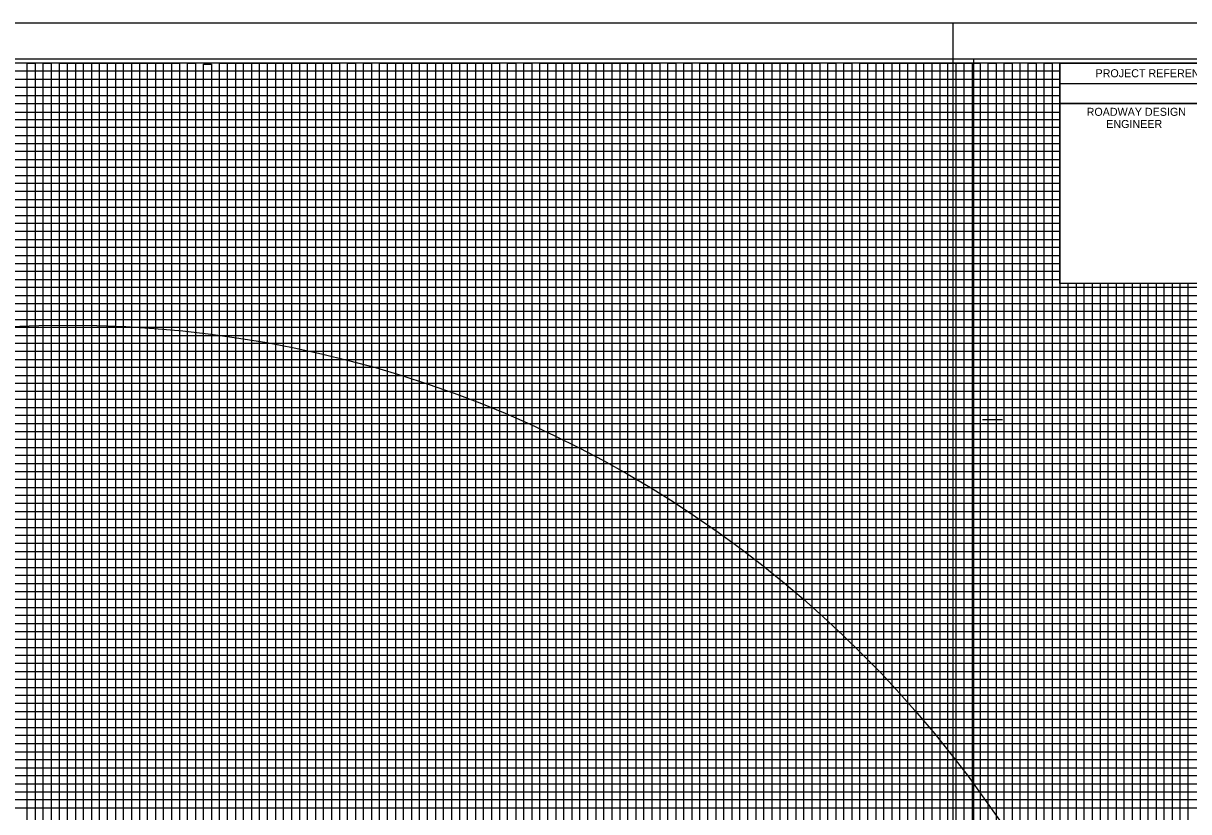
# Model space of a CAD drawing. Extents: x 2345490 to 2436403, y 465165 to 573888.
# Drawn here: x 2417098 to 2417826, y 545413 to 545906 of the extents above; entities that cross this region are included whole.
import ezdxf

# ---------------------------------------------------------------- set-up
doc = ezdxf.new("R2010")
doc.units = 0
for name, color, linetype in [('Old_Level_18', 7, 'Continuous'), ('Old_Level_40', 7, 'Continuous'), ('Old_Level_41', 7, 'Continuous'), ('Old_Level_42', 7, 'Continuous'), ('Old_Level_43', 7, 'Continuous'), ('Old_Level_44', 7, 'Continuous'), ('Old_Level_50', 7, 'Continuous'), ('Old_Level_51', 7, 'Continuous'), ('Old_Level_62', 7, 'Continuous')]:
    doc.layers.add(name, color=color, linetype=linetype)

msp = doc.modelspace()

# ---------------------------------------------------------------- linework, layer by layer
at = {"layer": 'Old_Level_18'}
msp.add_lwpolyline([(2417945.325, 545880.52975), (2416445.325, 545880.52975), (2416445.325, 544830.52975), (2417945.325, 544830.52975)], close=True, dxfattribs=at)
at = {"layer": 'Old_Level_40'}
msp.add_line((2417745.275, 545867.97975), (2417945.325, 545867.97975), dxfattribs=at)
for points in [[(2417745.275, 545880.52975), (2417945.325, 545880.52975), (2417945.325, 545855.47975), (2417745.275, 545855.47975)], [(2417745.275, 545855.47975), (2417845.325, 545855.47975), (2417845.325, 545742.97975), (2417745.275, 545742.97975)]]:
    msp.add_lwpolyline(points, close=True, dxfattribs=at)
at = {"layer": 'Old_Level_41'}
msp.add_line((2417696.825, 545658.02975), (2417709.325, 545658.02975), dxfattribs=at)
for points in [[(2417120.325, 544855.52975), (2417120.325, 545880.52975), (2417170.325, 545880.52975), (2417170.325, 544855.52975)], [(2417145.325, 544855.52975), (2417145.325, 545880.52975), (2417195.325, 545880.52975), (2417195.325, 544855.52975)], [(2417220.325, 544855.52975), (2417220.325, 545880.52975), (2417270.325, 545880.52975), (2417270.325, 544855.52975)], [(2417245.325, 544855.52975), (2417245.325, 545880.52975), (2417295.325, 545880.52975), (2417295.325, 544855.52975)], [(2417320.325, 544855.52975), (2417320.325, 545880.52975), (2417370.325, 545880.52975), (2417370.325, 544855.52975)], [(2417345.325, 544855.52975), (2417345.325, 545880.52975), (2417395.325, 545880.52975), (2417395.325, 544855.52975)], [(2417420.325, 544855.52975), (2417420.325, 545880.52975), (2417470.325, 545880.52975), (2417470.325, 544855.52975)], [(2417445.325, 544855.52975), (2417445.325, 545880.52975), (2417495.325, 545880.52975), (2417495.325, 544855.52975)], [(2417520.325, 544855.52975), (2417520.325, 545880.52975), (2417570.325, 545880.52975), (2417570.325, 544855.52975)], [(2417545.325, 544855.52975), (2417545.325, 545880.52975), (2417595.325, 545880.52975), (2417595.325, 544855.52975)], [(2417620.325, 544855.52975), (2417620.325, 545880.52975), (2417670.325, 545880.52975), (2417670.325, 544855.52975)], [(2417645.325, 544855.52975), (2417645.325, 545880.52975), (2417695.325, 545880.52975), (2417695.325, 544855.52975)], [(2417720.325, 544855.52975), (2417720.325, 545880.52975)], [(2417745.325, 544855.52975), (2417745.325, 545880.52975), (2417771.625, 545880.52975)], [(2416445.325, 545830.52975), (2417745.275, 545830.52975)], [(2417745.275, 545780.52975), (2416445.325, 545780.52975), (2416445.325, 545730.47975), (2417945.325, 545730.47975)], [(2417945.325, 545705.52975), (2416445.325, 545705.52975), (2416445.325, 545755.52975), (2417745.275, 545755.52975)], [(2417770.325, 545742.97975), (2417770.325, 544855.52975), (2417820.325, 544855.52975), (2417820.325, 545742.97975)], [(2417945.325, 545680.52975), (2416445.325, 545680.52975), (2416445.325, 545630.52975), (2417945.325, 545630.52975)], [(2417945.325, 545605.52975), (2416445.325, 545605.52975), (2416445.325, 545655.52975), (2417945.325, 545655.52975)], [(2417945.325, 545580.52975), (2416445.325, 545580.52975), (2416445.325, 545530.52975), (2417945.325, 545530.52975)], [(2417945.325, 545480.52975), (2416445.325, 545480.52975), (2416445.325, 545430.52975), (2417945.325, 545430.52975)]]:
    msp.add_lwpolyline(points, dxfattribs=at)
at = {"layer": 'Old_Level_42'}
for points in [[(2417745.275, 545805.52975), (2416445.425, 545805.52975), (2416445.425, 545855.47975), (2417745.275, 545855.47975)], [(2417795.325, 545742.97975), (2417795.325, 544855.52975), (2417845.325, 544855.52975), (2417845.325, 545742.97975)], [(2417945.325, 545505.52975), (2416445.325, 545505.52975), (2416445.325, 545555.52975), (2417945.325, 545555.52975)], [(2417945.325, 545405.52975), (2416445.325, 545405.52975), (2416445.325, 545455.52975), (2417945.325, 545455.52975)]]:
    msp.add_lwpolyline(points, dxfattribs=at)
at = {"layer": 'Old_Level_43'}
for p, q in [((2417895.325, 545700.52975), (2416495.325, 545700.52975)), ((2416495.325, 545695.52975), (2417895.325, 545695.52975)), ((2417895.325, 545675.52975), (2416495.325, 545675.52975))]:
    msp.add_line(p, q, dxfattribs=at)
for points in [[(2417100.325, 544855.52975), (2417100.325, 545880.52975), (2417105.325, 545880.52975), (2417105.325, 544855.52975)], [(2417110.325, 544855.52975), (2417110.325, 545880.52975), (2417115.325, 545880.52975), (2417115.325, 544855.52975)], [(2417125.325, 544855.52975), (2417125.325, 545880.52975), (2417130.325, 545880.52975), (2417130.325, 544855.52975)], [(2417135.325, 544855.52975), (2417135.325, 545880.52975), (2417140.325, 545880.52975), (2417140.325, 544855.52975)], [(2417150.325, 544855.52975), (2417150.325, 545880.52975), (2417155.325, 545880.52975), (2417155.325, 544855.52975)], [(2417160.325, 544855.52975), (2417160.325, 545880.52975), (2417165.325, 545880.52975), (2417165.325, 544855.52975)], [(2417175.325, 544855.52975), (2417175.325, 545880.52975), (2417180.325, 545880.52975), (2417180.325, 544855.52975)], [(2417185.325, 544855.52975), (2417185.325, 545880.52975), (2417190.325, 545880.52975), (2417190.325, 544855.52975)], [(2417200.325, 544855.52975), (2417200.325, 545880.52975), (2417205.325, 545880.52975), (2417205.325, 544855.52975)], [(2417210.325, 544855.52975), (2417210.325, 545879.92975), (2417215.325, 545879.92975), (2417215.325, 544855.52975)], [(2417225.325, 544855.52975), (2417225.325, 545880.52975), (2417230.325, 545880.52975), (2417230.325, 544855.52975)], [(2417235.325, 544855.52975), (2417235.325, 545880.52975), (2417240.325, 545880.52975), (2417240.325, 544855.52975)], [(2417250.325, 544855.52975), (2417250.325, 545880.52975), (2417255.325, 545880.52975), (2417255.325, 544855.52975)], [(2417260.325, 544855.52975), (2417260.325, 545880.52975), (2417265.325, 545880.52975), (2417265.325, 544855.52975)], [(2417275.325, 544855.52975), (2417275.325, 545880.52975), (2417280.325, 545880.52975), (2417280.325, 544855.52975)], [(2417285.325, 544855.52975), (2417285.325, 545880.52975), (2417290.325, 545880.52975), (2417290.325, 544855.52975)], [(2417300.325, 544855.52975), (2417300.325, 545880.52975), (2417305.325, 545880.52975), (2417305.325, 544855.52975)], [(2417310.325, 544855.52975), (2417310.325, 545880.52975), (2417315.325, 545880.52975), (2417315.325, 544855.52975)], [(2417325.325, 544855.52975), (2417325.325, 545880.52975), (2417330.325, 545880.52975), (2417330.325, 544855.52975)], [(2417335.325, 544855.52975), (2417335.325, 545880.52975), (2417340.325, 545880.52975), (2417340.325, 544855.52975)], [(2417350.325, 544855.52975), (2417350.325, 545880.52975), (2417355.325, 545880.52975), (2417355.325, 544855.52975)], [(2417360.325, 544855.52975), (2417360.325, 545880.52975), (2417365.325, 545880.52975), (2417365.325, 544855.52975)], [(2417375.325, 544855.52975), (2417375.325, 545880.52975), (2417380.325, 545880.52975), (2417380.325, 544855.52975)], [(2417385.325, 544855.52975), (2417385.325, 545880.52975), (2417390.325, 545880.52975), (2417390.325, 544855.52975)], [(2417400.325, 544855.52975), (2417400.325, 545880.52975), (2417405.325, 545880.52975), (2417405.325, 544855.52975)], [(2417410.325, 544855.52975), (2417410.325, 545880.52975), (2417415.325, 545880.52975), (2417415.325, 544855.52975)], [(2417425.325, 544855.52975), (2417425.325, 545880.52975), (2417430.325, 545880.52975), (2417430.325, 544855.52975)], [(2417435.325, 544855.52975), (2417435.325, 545880.52975), (2417440.325, 545880.52975), (2417440.325, 544855.52975)], [(2417450.325, 544855.52975), (2417450.325, 545880.52975), (2417455.325, 545880.52975), (2417455.325, 544855.52975)], [(2417460.325, 544855.52975), (2417460.325, 545880.52975), (2417465.325, 545880.52975), (2417465.325, 544855.52975)], [(2417475.325, 544855.52975), (2417475.325, 545880.52975), (2417480.325, 545880.52975), (2417480.325, 544855.52975)], [(2417485.325, 544855.52975), (2417485.325, 545880.52975), (2417490.325, 545880.52975), (2417490.325, 544855.52975)], [(2417500.325, 544855.52975), (2417500.325, 545880.52975), (2417505.325, 545880.52975), (2417505.325, 544855.52975)], [(2417510.325, 544855.52975), (2417510.325, 545880.52975), (2417515.325, 545880.52975), (2417515.325, 544855.52975)], [(2417525.325, 544855.52975), (2417525.325, 545880.52975), (2417530.325, 545880.52975), (2417530.325, 544855.52975)], [(2417535.325, 544855.52975), (2417535.325, 545880.52975), (2417540.325, 545880.52975), (2417540.325, 544855.52975)], [(2417550.325, 544855.52975), (2417550.325, 545880.52975), (2417555.325, 545880.52975), (2417555.325, 544855.52975)], [(2417560.325, 544855.52975), (2417560.325, 545880.52975), (2417565.325, 545880.52975), (2417565.325, 544855.52975)], [(2417575.325, 544855.52975), (2417575.325, 545880.52975), (2417580.325, 545880.52975), (2417580.325, 544855.52975)], [(2417585.325, 544855.52975), (2417585.325, 545880.52975), (2417590.325, 545880.52975), (2417590.325, 544855.52975)], [(2417600.325, 544855.52975), (2417600.325, 545880.52975), (2417605.325, 545880.52975), (2417605.325, 544855.52975)], [(2417610.325, 544855.52975), (2417610.325, 545880.52975), (2417615.325, 545880.52975), (2417615.325, 544855.52975)], [(2417625.325, 544855.52975), (2417625.325, 545880.52975), (2417630.325, 545880.52975), (2417630.325, 544855.52975)], [(2417635.325, 544855.52975), (2417635.325, 545880.52975), (2417640.325, 545880.52975), (2417640.325, 544855.52975)], [(2417650.325, 544855.52975), (2417650.325, 545880.52975), (2417655.325, 545880.52975), (2417655.325, 544855.52975)], [(2417660.325, 544855.52975), (2417660.325, 545880.52975), (2417665.325, 545880.52975), (2417665.325, 544855.52975)], [(2417675.325, 544855.52975), (2417675.325, 545880.52975), (2417680.325, 545880.52975), (2417680.325, 544855.52975)], [(2417685.325, 544855.52975), (2417685.325, 545880.52975), (2417690.325, 545880.52975), (2417690.325, 544855.52975)], [(2417700.325, 544855.52975), (2417700.325, 545880.52975), (2417705.325, 545880.52975), (2417705.325, 544855.52975)], [(2417710.325, 544855.52975), (2417710.325, 545880.52975), (2417715.325, 545880.52975), (2417715.325, 544855.52975)], [(2417725.325, 544855.52975), (2417725.325, 545880.52975), (2417730.325, 545880.52975), (2417730.325, 544855.52975)], [(2417735.325, 544855.52975), (2417735.325, 545880.52975), (2417740.325, 545880.52975), (2417740.325, 544855.52975)], [(2417745.275, 545875.52975), (2416495.325, 545875.52975), (2416495.325, 545870.52975), (2417745.275, 545870.52975)], [(2417745.275, 545865.52975), (2416495.325, 545865.52975), (2416495.325, 545860.52975), (2417745.275, 545860.52975)], [(2417745.275, 545849.77975), (2416496.325, 545849.77975), (2416496.325, 545845.52975), (2417745.275, 545845.52975)], [(2417745.275, 545840.52975), (2416495.325, 545840.52975), (2416495.325, 545835.52975), (2417745.275, 545835.52975)], [(2417745.275, 545825.52975), (2416495.325, 545825.52975), (2416495.325, 545820.52975), (2417745.275, 545820.52975)], [(2417745.275, 545815.52975), (2416495.325, 545815.52975), (2416495.325, 545810.52975), (2417745.275, 545810.52975)], [(2417745.275, 545800.52975), (2416495.325, 545800.52975), (2416495.325, 545795.52975), (2417745.275, 545795.52975)], [(2417745.275, 545790.52975), (2416495.325, 545790.52975), (2416495.325, 545785.52975), (2417745.275, 545785.52975)], [(2417745.275, 545775.52975), (2416495.325, 545775.52975), (2416495.325, 545770.52975), (2417745.275, 545770.52975)], [(2417745.275, 545765.52975), (2416495.325, 545765.52975), (2416495.325, 545760.52975), (2417745.275, 545760.52975)], [(2417745.275, 545750.52975), (2416495.325, 545750.52975), (2416495.325, 545745.52975), (2417745.275, 545745.52975)], [(2417895.325, 545740.52975), (2416495.325, 545740.52975), (2416495.325, 545740.52975), (2416495.325, 545720.52975), (2417895.325, 545720.52975)], [(2417750.325, 544855.52975), (2417750.325, 545742.97975)], [(2417755.325, 545742.97975), (2417755.325, 544855.52975), (2417760.325, 544855.52975), (2417760.325, 545742.97975)], [(2417765.325, 545742.97975), (2417765.325, 544855.52975), (2417775.325, 544855.52975), (2417775.325, 545742.97975)], [(2417780.325, 545742.97975), (2417780.325, 544855.52975), (2417785.325, 544855.52975), (2417785.325, 545742.97975)], [(2417790.325, 545742.97975), (2417790.325, 544855.52975), (2417800.325, 544855.52975), (2417800.325, 545742.97975)], [(2417805.325, 545742.97975), (2417805.325, 544855.52975), (2417810.325, 544855.52975), (2417810.325, 545742.97975)], [(2417815.325, 545742.97975), (2417815.325, 544855.52975), (2417825.325, 544855.52975), (2417825.325, 545742.97975)], [(2416495.325, 545735.52975), (2417895.325, 545735.52975)], [(2417895.325, 545725.52975), (2416495.325, 545725.52975)], [(2417895.325, 545715.52975), (2416495.325, 545715.52975), (2416495.325, 545710.52975), (2417895.325, 545710.52975)], [(2417895.325, 545690.52975), (2416495.325, 545690.52975), (2416495.325, 545685.52975), (2417895.325, 545685.52975)], [(2417895.325, 545670.52975), (2416495.325, 545670.52975), (2416495.325, 545665.52975), (2417895.325, 545665.52975)], [(2417895.325, 545660.52975), (2416495.325, 545660.52975)], [(2416495.325, 545650.52975), (2417895.325, 545650.52975)], [(2417895.325, 545645.52975), (2416495.325, 545645.52975), (2416495.325, 545640.52975), (2417895.325, 545640.52975)], [(2417895.325, 545635.52975), (2416495.325, 545635.52975), (2416495.325, 545625.52975), (2417895.325, 545625.52975)], [(2417895.325, 545620.52975), (2416495.325, 545620.52975), (2416495.325, 545615.52975), (2417895.325, 545615.52975)], [(2417895.325, 545610.52975), (2416495.325, 545610.52975), (2416495.325, 545600.52975), (2417895.325, 545600.52975)], [(2417895.325, 545595.52975), (2416495.325, 545595.52975), (2416495.325, 545590.52975), (2417895.325, 545590.52975)], [(2417895.325, 545585.52975), (2416495.325, 545585.52975), (2416495.325, 545575.52975), (2417895.325, 545575.52975)], [(2417895.325, 545570.52975), (2416495.325, 545570.52975), (2416495.325, 545565.52975), (2417895.325, 545565.52975)], [(2417895.325, 545560.52975), (2416495.325, 545560.52975), (2416495.325, 545550.52975), (2417895.325, 545550.52975)], [(2417895.325, 545545.52975), (2416495.325, 545545.52975), (2416495.325, 545540.52975), (2417895.325, 545540.52975)], [(2417895.325, 545535.52975), (2416495.325, 545535.52975), (2416495.325, 545525.52975), (2417895.325, 545525.52975)], [(2417895.325, 545520.52975), (2416495.325, 545520.52975), (2416495.325, 545515.52975), (2417895.325, 545515.52975)], [(2417895.325, 545510.52975), (2416495.325, 545510.52975), (2416495.325, 545500.52975), (2417895.325, 545500.52975)], [(2417895.325, 545495.52975), (2416495.325, 545495.52975), (2416495.325, 545490.52975), (2417895.325, 545490.52975)], [(2417895.325, 545485.52975), (2416495.325, 545485.52975), (2416495.325, 545475.52975), (2417895.325, 545475.52975)], [(2417895.325, 545470.52975), (2416495.325, 545470.52975), (2416495.325, 545465.52975), (2417895.325, 545465.52975)], [(2417895.325, 545460.52975), (2416495.325, 545460.52975), (2416495.325, 545450.52975), (2417895.325, 545450.52975)], [(2417895.325, 545445.52975), (2416495.325, 545445.52975), (2416495.325, 545440.52975), (2417895.325, 545440.52975)], [(2417895.325, 545435.52975), (2416495.325, 545435.52975), (2416495.325, 545425.52975), (2417895.325, 545425.52975)], [(2417895.325, 545420.52975), (2416495.325, 545420.52975), (2416495.325, 545415.52975), (2417895.325, 545415.52975)]]:
    msp.add_lwpolyline(points, dxfattribs=at)
at = {"layer": 'Old_Level_50'}
for points in [[(2417957.825, 545883.07975), (2416291.325, 545883.07975), (2416291.325, 544827.97975), (2417957.825, 544827.97975)], [(2419357.825, 545883.07975), (2417691.325, 545883.07975), (2417691.325, 544827.97975), (2419357.825, 544827.97975)]]:
    msp.add_lwpolyline(points, close=True, dxfattribs=at)
at = {"layer": 'Old_Level_51'}
for points in [[(2417962.325, 545905.52975), (2416278.325, 545905.52975), (2416278.325, 544805.52975), (2417962.325, 544805.52975)], [(2419362.325, 545905.52975), (2417678.325, 545905.52975), (2417678.325, 544805.52975), (2419362.325, 544805.52975)]]:
    msp.add_lwpolyline(points, close=True, dxfattribs=at)
at = {"layer": 'Old_Level_62'}
msp.add_circle((2417125.67262, 545015.45712), 701.56794, dxfattribs=at)

# ---------------------------------------------------------------- texts
at = {"layer": 'Old_Level_44'}
for s, p in [('PROJECT REFERENCE NO.', (2417767.475, 545871.82975)), ('ROADWAY DESIGN', (2417761.925, 545847.72975)), ('ENGINEER', (2417774.175, 545840.12975))]:
    msp.add_text(s, height=5.0001, dxfattribs=at).set_placement(p)

doc.saveas('drawing.dxf')
